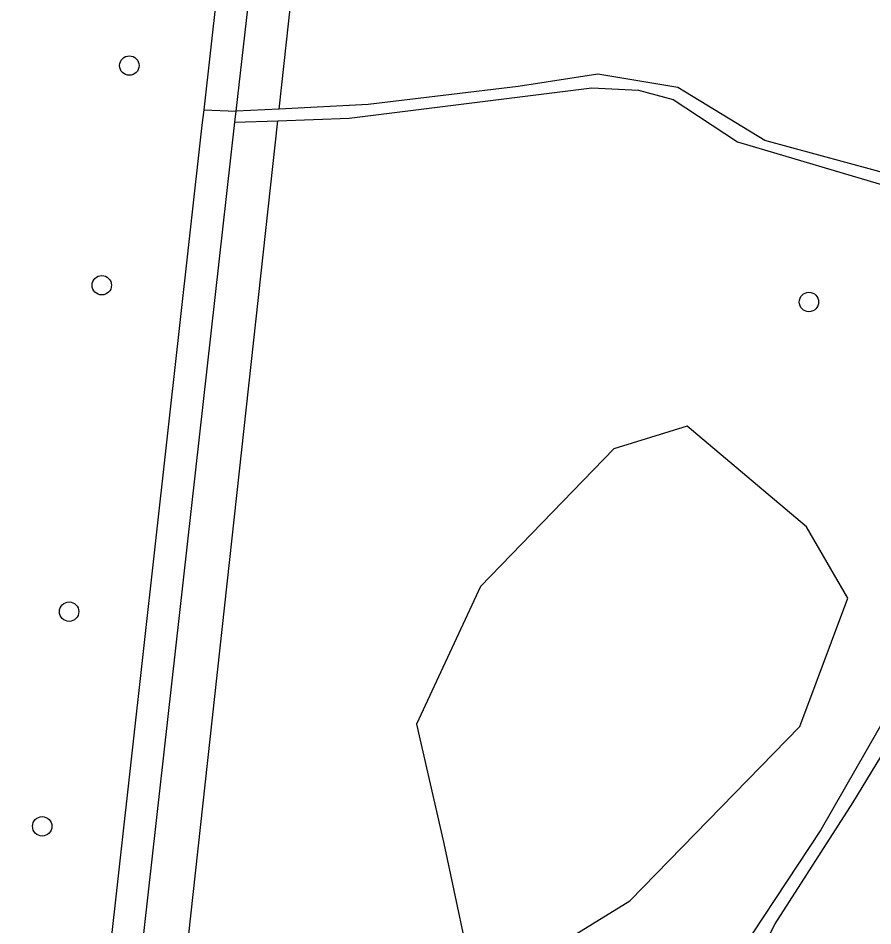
# Model space of a CAD drawing. Extents: x 162082 to 163393, y 388091 to 388632.
# Drawn here: x 163169.84 to 163212.91, y 388371.5 to 388417.28 of the extents above; entities that cross this region are included whole.
import ezdxf

# ---------------------------------------------------------------- set-up
doc = ezdxf.new("R2010")
doc.units = 0
for name, color, linetype in [('IMGEO_Boom', 7, 'Continuous'), ('IMGEO_Fietspad_gesloten', 7, 'Continuous'), ('IMGEO_Grasland_overig', 7, 'Continuous'), ('IMGEO_Groenvoorziening', 7, 'Continuous'), ('IMGEO_Loofbos', 7, 'Continuous'), ('IMGEO_Rijbaan_lokaal_gesloten', 7, 'Continuous')]:
    doc.layers.add(name, color=color, linetype=linetype)

msp = doc.modelspace()

# ---------------------------------------------------------------- linework, layer by layer
at = {"layer": 'IMGEO_Boom'}
for centre in [(163175.442, 388414.891), (163174.055, 388403.811), (163209.693, 388402.966), (163172.409, 388387.349), (163171.051, 388376.522)]:
    msp.add_circle(centre, 0.489, dxfattribs=at)
at = {"layer": 'IMGEO_Fietspad_gesloten'}
for points in [[(163179.191, 388412.653), (163179.105, 388411.881), (163173.765, 388364.068), (163173.645, 388362.989)], [(163180.763, 388412.034), (163180.826, 388412.593)], [(163169.841, 388314.615), (163180.763, 388412.034)]]:
    msp.add_lwpolyline(points, dxfattribs=at)
at = {"layer": 'IMGEO_Grasland_overig'}
for points in [[(163219.523, 388405.864), (163214.268, 388409.265), (163207.468, 388411.12), (163203.079, 388413.779), (163199.06, 388414.459), (163195.042, 388413.84), (163187.482, 388412.922), (163182.997, 388412.689)], [(163182.934, 388412.107), (163186.526, 388412.235), (163198.756, 388413.767), (163201.102, 388413.645), (163202.856, 388413.172), (163206.091, 388411.051), (163214.132, 388408.655), (163219.323, 388405.145), (163217.168, 388394.672), (163215.623, 388391.37), (163215.401, 388386.675), (163213.755, 388382.375), (163210.288, 388376.347), (163206.832, 388371.1), (163203.875, 388365.26), (163201.857, 388357.425), (163195.912, 388340.091), (163193.16, 388335.417), (163189.31, 388330.435), (163185.883, 388326.654), (163181.754, 388321.89), (163172.398, 388316.165)], [(163182.997, 388412.689), (163180.826, 388412.593)], [(163180.763, 388412.034), (163182.934, 388412.107)], [(163172.297, 388315.236), (163182.582, 388321.507), (163185.919, 388325.549), (163191.208, 388331.546), (163194.167, 388335.52), (163196.604, 388339.654), (163202.102, 388356.24), (163203.787, 388361.87), (163204.707, 388365.426), (163205.583, 388367.318), (163207.268, 388370.179), (163207.996, 388371.603), (163211.912, 388377.708), (163214.668, 388382.266), (163215.904, 388385.976), (163216.222, 388390.76), (163217.369, 388392.681), (163222.799, 388391.944), (163227.199, 388391.843), (163229.722, 388391.459), (163233.872, 388390.43)]]:
    msp.add_lwpolyline(points, dxfattribs=at)
at = {"layer": 'IMGEO_Groenvoorziening'}
for points in [[(163182.997, 388412.689), (163189.751, 388474.475)], [(163172.398, 388316.165), (163172.63, 388318.299), (163175.795, 388346.119), (163176.367, 388352.029), (163182.934, 388412.107)]]:
    msp.add_lwpolyline(points, dxfattribs=at)
at = {"layer": 'IMGEO_Loofbos'}
msp.add_lwpolyline([(163209.226, 388381.553), (163211.655, 388388.033), (163209.573, 388391.619), (163203.558, 388396.71), (163199.857, 388395.553), (163193.148, 388388.611), (163189.909, 388381.669), (163191.297, 388375.653), (163192.917, 388367.987), (163200.667, 388372.76), (163209.226, 388381.553)], dxfattribs=at)
at = {"layer": 'IMGEO_Rijbaan_lokaal_gesloten'}
for points in [[(163176.629, 388478.551), (163177.596, 388478.343), (163178.359, 388478.135), (163185.228, 388476.264), (163186.188, 388475.303), (163186.015, 388473.76), (163179.191, 388412.653)], [(163180.826, 388412.593), (163187.942, 388475.157)], [(163179.191, 388412.653), (163180.826, 388412.593)]]:
    msp.add_lwpolyline(points, dxfattribs=at)

doc.saveas('drawing.dxf')
